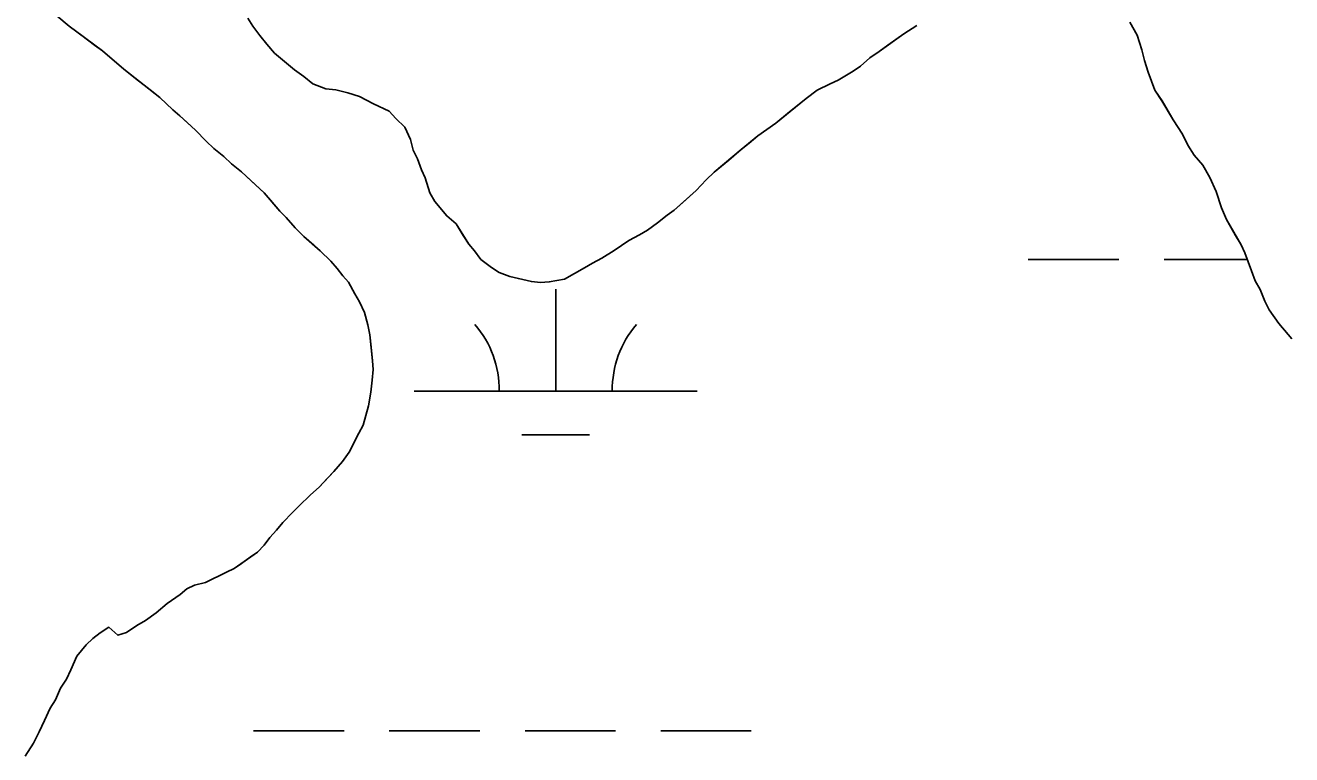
# Model space of a CAD drawing. Extents: x 3177185 to 3215018, y 812988 to 838321.
# Drawn here: x 3188024.3 to 3188472, y 835176.5 to 835434.2 of the extents above; entities that cross this region are included whole.
import ezdxf

# ---------------------------------------------------------------- set-up
doc = ezdxf.new("R2010")
doc.units = 0
doc.layers.add('V-TOPO-SHOR', color=7, linetype='Continuous')
doc.layers.add('V-WETL-SWMP', color=7, linetype='Continuous')

msp = doc.modelspace()

# ---------------------------------------------------------------- linework, layer by layer
at = {"layer": 'V-TOPO-SHOR'}
for points in [[(3188108.73, 835375.01), (3188104.22, 835379.12), (3188100.71, 835382.46), (3188097.2, 835385.3), (3188094.44, 835387.87), (3188090.92, 835390.7), (3188088.17, 835393.27), (3188084.41, 835397.12), (3188081.41, 835399.95), (3188078.9, 835402.27), (3188076.39, 835404.33), (3188071.88, 835408.7), (3188068.87, 835411.02), (3188064.35, 835414.62), (3188059.07, 835418.75), (3188055.81, 835421.58), (3188051.55, 835425.19), (3188048.78, 835427.25), (3188044.26, 835430.6), (3188039.74, 835433.96), (3188035.47, 835437.56)], [(3188339.5, 835434.2), (3188334.9, 835431.21), (3188329.27, 835427.23), (3188326.19, 835424.99), (3188322.87, 835422.75), (3188319.53, 835419.75), (3188316.98, 835418), (3188311.61, 835414.77), (3188308.81, 835413.54), (3188304.21, 835411.32), (3188300.37, 835408.32), (3188297.29, 835405.83), (3188294.48, 835403.58), (3188289.61, 835399.58), (3188283.21, 835395.1), (3188280.14, 835392.6), (3188277.32, 835390.36), (3188272.96, 835386.61), (3188267.83, 835382.36), (3188265.01, 835379.61), (3188261.41, 835375.85), (3188256.79, 835371.6), (3188253.71, 835368.85), (3188251.15, 835367.11), (3188247.82, 835364.36), (3188244.24, 835361.87), (3188241.43, 835360.13), (3188237.6, 835358.15), (3188232.48, 835354.66), (3188228.14, 835351.93), (3188224.82, 835350.2), (3188222, 835348.46), (3188218.43, 835346.47), (3188214.85, 835344.49), (3188209.52, 835343.54), (3188206.47, 835343.33), (3188203.18, 835343.62), (3188198.63, 835344.7), (3188195.59, 835345.49), (3188191.81, 835346.81), (3188189.04, 835348.62), (3188185.27, 835351.46), (3188183.03, 835354.53), (3188181.03, 835356.84), (3188179.04, 835359.91), (3188176.56, 835364), (3188173.29, 835366.83), (3188169.05, 835371.96), (3188167.31, 835375.02), (3188165.6, 835380.37), (3188164.37, 835383.17), (3188162.9, 835387), (3188161.42, 835390.06), (3188160.45, 835393.87), (3188158.48, 835398.21), (3188155.22, 835401.3), (3188152.97, 835403.86), (3188147.42, 835406.47), (3188142.38, 835409.07), (3188138.34, 835410.39), (3188134.05, 835411.46), (3188130.5, 835411.75), (3188125.96, 835413.58), (3188122.7, 835416.16), (3188119.43, 835418.49), (3188116.67, 835420.8), (3188112.4, 835424.41), (3188109.65, 835427.49), (3188107.15, 835430.56), (3188104.66, 835433.89), (3188102.92, 835436.7)], [(3188471.99, 835323.47), (3188469.5, 835326.54), (3188467.49, 835328.85), (3188464.01, 835333.71), (3188462.52, 835336.77), (3188460.8, 835340.85), (3188459.06, 835343.92), (3188457.84, 835347.48), (3188455.39, 835353.85), (3188454.15, 835356.66), (3188452.17, 835359.98), (3188448.94, 835365.6), (3188447.22, 835369.68), (3188445.27, 835375.54), (3188443.04, 835380.39), (3188440.56, 835384.73), (3188437.56, 835388.32), (3188435.33, 835391.9), (3188433.35, 835395.73), (3188430.12, 835400.84), (3188427.88, 835404.67), (3188426.15, 835407.48), (3188423.66, 835411.32), (3188421.2, 835417.69), (3188419.98, 835421.77), (3188419.02, 835425.58), (3188417.31, 835430.67), (3188414.83, 835435.27)], [(3188024.28, 835175.99), (3188027.13, 835180.52), (3188029.21, 835184.55), (3188031.04, 835188.58), (3188033.12, 835192.87), (3188034.94, 835195.89), (3188036.76, 835199.92), (3188038.83, 835203.19), (3188040.4, 835206.47), (3188042.48, 835211.26), (3188045.83, 835215.28), (3188048.14, 835217.53), (3188050.71, 835219.53), (3188053.77, 835221.52), (3188057.04, 835218.68), (3188060.09, 835219.66), (3188063.67, 835222.15), (3188066.74, 835223.89), (3188070.58, 835226.63), (3188074.42, 835229.88), (3188079.03, 835233.11), (3188081.33, 835235.11), (3188084.14, 835236.34), (3188087.96, 835237.31), (3188095.36, 835241.02), (3188098.16, 835242.25), (3188100.72, 835243.99), (3188103.79, 835246.24), (3188106.35, 835247.98), (3188108.67, 835250.49), (3188110.73, 835253.25), (3188113.04, 835255.76), (3188115.36, 835258.52), (3188118.7, 835262.03), (3188121.02, 835264.28), (3188125.12, 835268.28), (3188128.2, 835271.03), (3188131.03, 835274.04), (3188133.34, 835276.55), (3188136.43, 835280.06), (3188138.75, 835283.33), (3188140.58, 835286.85), (3188142.14, 835290.13), (3188143.7, 835292.9), (3188145.56, 835299.72), (3188146.38, 835304.53), (3188146.94, 835308.84), (3188147.24, 835312.64), (3188147.03, 835315.68), (3188146.58, 835320.51), (3188146.13, 835324.82), (3188145.42, 835328.38), (3188144.2, 835332.71), (3188142.48, 835336.54), (3188140.74, 835339.35), (3188138.5, 835343.43), (3188136.51, 835345.74), (3188134.51, 835348.3), (3188132.26, 835350.87), (3188128.5, 835354.47), (3188126.25, 835356.52), (3188122.74, 835359.61), (3188119.73, 835362.69), (3188116.48, 835366.29), (3188114.23, 835368.59), (3188110.98, 835372.44), (3188108.73, 835375.01)]]:
    msp.add_lwpolyline(points, dxfattribs=at)
at = {"layer": 'V-WETL-SWMP'}
for p, q in [((3188039.74, 835433.95), (3188031.71, 835440.65)), ((3188102.92, 835436.7), (3188104.66, 835433.89)), ((3188051.55, 835425.18), (3188039.74, 835433.95)), ((3188104.66, 835433.89), (3188107.15, 835430.56)), ((3188326.19, 835424.98), (3188334.9, 835431.21)), ((3188334.9, 835431.21), (3188339.5, 835434.2)), ((3188414.83, 835435.27), (3188417.31, 835430.67)), ((3188107.15, 835430.56), (3188109.65, 835427.49)), ((3188109.65, 835427.49), (3188112.4, 835424.41)), ((3188417.31, 835430.67), (3188419.02, 835425.58)), ((3188059.07, 835418.75), (3188051.55, 835425.18)), ((3188112.4, 835424.41), (3188119.43, 835418.49)), ((3188319.53, 835419.74), (3188322.87, 835422.74)), ((3188322.87, 835422.74), (3188326.19, 835424.98)), ((3188419.02, 835425.58), (3188419.98, 835421.76)), ((3188071.88, 835408.69), (3188059.07, 835418.75)), ((3188119.43, 835418.49), (3188122.69, 835416.16)), ((3188311.61, 835414.77), (3188316.98, 835418)), ((3188316.98, 835418), (3188319.53, 835419.74)), ((3188419.98, 835421.76), (3188421.2, 835417.69)), ((3188421.2, 835417.69), (3188423.66, 835411.32)), ((3188122.69, 835416.16), (3188125.96, 835413.58)), ((3188125.96, 835413.58), (3188130.5, 835411.75)), ((3188304.21, 835411.32), (3188308.8, 835413.54)), ((3188308.8, 835413.54), (3188311.61, 835414.77)), ((3188076.39, 835404.32), (3188071.88, 835408.69)), ((3188130.5, 835411.75), (3188134.05, 835411.45)), ((3188134.05, 835411.45), (3188138.34, 835410.38)), ((3188138.34, 835410.38), (3188142.38, 835409.06)), ((3188142.38, 835409.06), (3188147.42, 835406.46)), ((3188300.37, 835408.32), (3188304.21, 835411.32)), ((3188423.66, 835411.32), (3188426.14, 835407.48)), ((3188078.9, 835402.26), (3188076.39, 835404.32)), ((3188147.42, 835406.46), (3188152.97, 835403.86)), ((3188289.61, 835399.58), (3188300.37, 835408.32)), ((3188426.14, 835407.48), (3188430.12, 835400.84)), ((3188084.41, 835397.12), (3188078.9, 835402.26)), ((3188152.97, 835403.86), (3188155.22, 835401.29)), ((3188155.22, 835401.29), (3188158.48, 835398.21)), ((3188283.21, 835395.1), (3188289.61, 835399.58)), ((3188430.12, 835400.84), (3188433.35, 835395.72)), ((3188088.17, 835393.27), (3188084.41, 835397.12)), ((3188158.48, 835398.21), (3188160.45, 835393.87)), ((3188277.32, 835390.36), (3188283.21, 835395.1)), ((3188433.35, 835395.72), (3188435.33, 835391.9)), ((3188090.92, 835390.7), (3188088.17, 835393.27)), ((3188094.44, 835387.86), (3188090.92, 835390.7)), ((3188160.45, 835393.87), (3188161.42, 835390.06)), ((3188435.33, 835391.9), (3188437.56, 835388.32)), ((3188097.19, 835385.29), (3188094.44, 835387.86)), ((3188161.42, 835390.06), (3188162.9, 835386.99)), ((3188162.9, 835386.99), (3188164.37, 835383.17)), ((3188267.83, 835382.36), (3188277.32, 835390.36)), ((3188437.56, 835388.32), (3188440.56, 835384.73)), ((3188100.71, 835382.46), (3188097.19, 835385.29)), ((3188108.73, 835375), (3188100.71, 835382.46)), ((3188164.37, 835383.17), (3188165.6, 835380.37)), ((3188265.01, 835379.61), (3188267.83, 835382.36)), ((3188440.56, 835384.73), (3188443.04, 835380.39)), ((3188165.6, 835380.37), (3188167.31, 835375.02)), ((3188261.41, 835375.85), (3188265.01, 835379.61)), ((3188443.04, 835380.39), (3188445.26, 835375.54)), ((3188114.23, 835368.59), (3188108.73, 835375)), ((3188167.31, 835375.02), (3188169.05, 835371.95)), ((3188253.71, 835368.85), (3188261.41, 835375.85)), ((3188445.26, 835375.54), (3188447.22, 835369.68)), ((3188116.48, 835366.28), (3188114.23, 835368.59)), ((3188169.05, 835371.95), (3188173.29, 835366.83)), ((3188251.15, 835367.1), (3188253.71, 835368.85)), ((3188447.22, 835369.68), (3188448.94, 835365.6)), ((3188119.73, 835362.69), (3188116.48, 835366.28)), ((3188173.29, 835366.83), (3188176.55, 835364)), ((3188176.55, 835364), (3188181.03, 835356.84)), ((3188244.24, 835361.87), (3188247.82, 835364.36)), ((3188247.82, 835364.36), (3188251.15, 835367.1)), ((3188448.94, 835365.6), (3188454.15, 835356.66)), ((3188122.73, 835359.61), (3188119.73, 835362.69)), ((3188128.5, 835354.46), (3188122.73, 835359.61)), ((3188237.6, 835358.15), (3188241.43, 835360.13)), ((3188241.43, 835360.13), (3188244.24, 835361.87)), ((3188181.03, 835356.84), (3188183.03, 835354.53)), ((3188232.48, 835354.66), (3188237.6, 835358.15)), ((3188454.15, 835356.66), (3188455.39, 835353.85)), ((3188132.26, 835350.86), (3188128.5, 835354.46)), ((3188134.51, 835348.3), (3188132.26, 835350.86)), ((3188183.03, 835354.53), (3188185.27, 835351.46)), ((3188185.27, 835351.46), (3188189.04, 835348.62)), ((3188224.82, 835350.19), (3188228.13, 835351.93)), ((3188228.13, 835351.93), (3188232.48, 835354.66)), ((3188378.86, 835351.4), (3188410.86, 835351.4)), ((3188426.86, 835351.4), (3188456.33, 835351.4)), ((3188455.39, 835353.85), (3188457.84, 835347.48)), ((3188136.51, 835345.74), (3188134.51, 835348.3)), ((3188189.04, 835348.62), (3188191.81, 835346.81)), ((3188191.81, 835346.81), (3188195.59, 835345.49)), ((3188214.85, 835344.49), (3188222, 835348.46)), ((3188222, 835348.46), (3188224.82, 835350.19)), ((3188457.84, 835347.48), (3188459.06, 835343.92)), ((3188138.5, 835343.43), (3188136.51, 835345.74)), ((3188140.74, 835339.34), (3188138.5, 835343.43)), ((3188195.59, 835345.49), (3188203.18, 835343.62)), ((3188203.18, 835343.62), (3188206.47, 835343.33)), ((3188206.47, 835343.33), (3188209.52, 835343.54)), ((3188209.52, 835343.54), (3188214.85, 835344.49)), ((3188459.06, 835343.92), (3188460.8, 835340.85)), ((3188142.47, 835336.53), (3188140.74, 835339.34)), ((3188211.79, 835304.97), (3188211.79, 835340.97)), ((3188460.8, 835340.85), (3188462.52, 835336.77)), ((3188144.2, 835332.71), (3188142.47, 835336.53)), ((3188145.41, 835328.38), (3188144.2, 835332.71)), ((3188462.52, 835336.77), (3188464.01, 835333.71)), ((3188464.01, 835333.71), (3188467.49, 835328.85)), ((3188146.13, 835324.82), (3188145.41, 835328.38)), ((3188467.49, 835328.85), (3188471.99, 835323.46)), ((3188147.03, 835315.68), (3188146.13, 835324.82)), ((3188147.24, 835312.63), (3188147.03, 835315.68)), ((3188146.94, 835308.83), (3188147.24, 835312.63)), ((3188146.38, 835304.53), (3188146.94, 835308.83)), ((3188145.56, 835299.72), (3188146.38, 835304.53)), ((3188161.79, 835304.97), (3188261.79, 835304.97)), ((3188143.69, 835292.9), (3188145.56, 835299.72)), ((3188142.14, 835290.13), (3188143.69, 835292.9)), ((3188138.75, 835283.32), (3188142.14, 835290.13)), ((3188199.79, 835289.54), (3188223.79, 835289.54)), ((3188136.43, 835280.06), (3188138.75, 835283.32)), ((3188133.34, 835276.55), (3188136.43, 835280.06)), ((3188128.2, 835271.03), (3188133.34, 835276.55)), ((3188125.12, 835268.28), (3188128.2, 835271.03)), ((3188121.01, 835264.28), (3188125.12, 835268.28)), ((3188115.36, 835258.52), (3188118.7, 835262.02)), ((3188118.7, 835262.02), (3188121.01, 835264.28)), ((3188113.04, 835255.76), (3188115.36, 835258.52)), ((3188108.67, 835250.49), (3188110.73, 835253.25)), ((3188110.73, 835253.25), (3188113.04, 835255.76)), ((3188098.16, 835242.25), (3188106.35, 835247.98)), ((3188106.35, 835247.98), (3188108.67, 835250.49)), ((3188087.96, 835237.31), (3188095.36, 835241.02)), ((3188095.36, 835241.02), (3188098.16, 835242.25)), ((3188079.03, 835233.11), (3188081.33, 835235.11)), ((3188081.33, 835235.11), (3188084.14, 835236.34)), ((3188084.14, 835236.34), (3188087.96, 835237.31)), ((3188070.57, 835226.63), (3188074.42, 835229.87)), ((3188074.42, 835229.87), (3188079.03, 835233.11)), ((3188066.74, 835223.88), (3188070.57, 835226.63)), ((3188050.7, 835219.52), (3188053.77, 835221.51)), ((3188053.77, 835221.51), (3188057.03, 835218.68)), ((3188060.09, 835219.66), (3188063.67, 835222.15)), ((3188063.67, 835222.15), (3188066.74, 835223.88)), ((3188045.83, 835215.27), (3188048.14, 835217.53)), ((3188048.14, 835217.53), (3188050.7, 835219.52)), ((3188057.03, 835218.68), (3188060.09, 835219.66)), ((3188042.48, 835211.26), (3188045.83, 835215.27)), ((3188040.39, 835206.47), (3188042.48, 835211.26)), ((3188036.76, 835199.92), (3188038.83, 835203.19)), ((3188038.83, 835203.19), (3188040.39, 835206.47)), ((3188034.93, 835195.89), (3188036.76, 835199.92)), ((3188033.12, 835192.87), (3188034.93, 835195.89)), ((3188031.04, 835188.58), (3188033.12, 835192.87)), ((3188029.21, 835184.55), (3188031.04, 835188.58)), ((3188104.95, 835184.9), (3188136.95, 835184.9)), ((3188152.95, 835184.9), (3188184.95, 835184.9)), ((3188200.95, 835184.9), (3188232.95, 835184.9)), ((3188248.95, 835184.9), (3188280.95, 835184.9)), ((3188024.28, 835175.99), (3188027.13, 835180.52)), ((3188027.13, 835180.52), (3188029.21, 835184.55))]:
    msp.add_line(p, q, dxfattribs=at)
for centre, start, end in [((3188156.55, 835305.45), 359.2282, 40.7718), ((3188267.04, 835305.45), 139.2282, 180.7718)]:
    msp.add_arc(centre, 35.25, start, end, dxfattribs=at)

doc.saveas('drawing.dxf')
